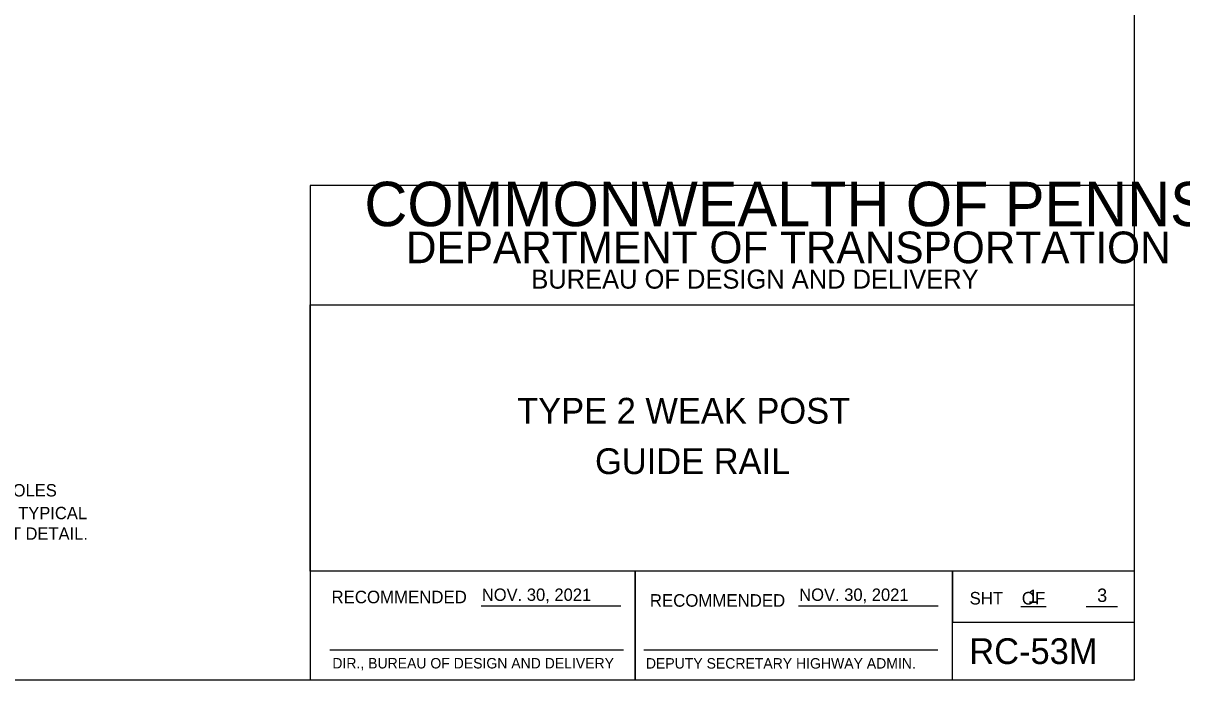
# Model space of a CAD drawing. Extents: x 637628 to 640188, y 298266 to 300751.
# Drawn here: x 638834.9 to 639116, y 298874.6 to 299034 of the extents above; entities that cross this region are included whole.
import ezdxf

# ---------------------------------------------------------------- set-up
doc = ezdxf.new("R2010")
doc.units = 0
doc.layers.add('1', color=7, linetype='Continuous')
doc.layers.add('3', color=7, linetype='Continuous')

msp = doc.modelspace()

# ---------------------------------------------------------------- linework, layer by layer
at = {"layer": '1'}
for p, q in [((638945.99, 298892.56), (638979.88, 298892.56)), ((639022.99, 298892.56), (639056.86, 298892.56)), ((639076.96, 298892.41), (639083.1, 298892.41)), ((639092.77, 298892.41), (639100.41, 298892.41)), ((638909.29, 298881.9), (638980.54, 298881.9)), ((638985.45, 298881.9), (639056.8, 298881.9))]:
    msp.add_line(p, q, dxfattribs=at)
msp.add_lwpolyline([(639104.52, 298874.58), (639104.52, 299438.58), (638318.52, 299438.58), (638318.52, 298874.58), (639104.52, 298874.58), (639104.52, 298900.93), (638904.52, 298900.93), (638904.52, 298965.61), (639104.52, 298965.61), (639104.52, 298994.58), (638904.52, 298994.58), (638904.52, 298874.58), (638983.33, 298874.58), (638983.33, 298900.93), (638983.33, 298874.58), (639060.33, 298874.58), (639060.33, 298900.93), (639060.33, 298888.62), (639104.52, 298888.62)], dxfattribs=at)

# ---------------------------------------------------------------- texts
for s, height, p in [('COMMONWEALTH OF PENNSYLVANIA', 10.7834, (638917.67, 298984.72)), ('DEPARTMENT OF TRANSPORTATION', 7.6843, (638927.74, 298975.73)), ('BUREAU OF DESIGN AND DELIVERY', 4.6221, (638958.17, 298969.56)), ('TYPE 2 WEAK POST', 6.25, (638954.73, 298936.79)), ('GUIDE RAIL', 6.25, (638973.63, 298924.54)), ('RECOMMENDED', 3.048, (638909.69, 298893.17)), ('NOV. 30, 2021', 3, (638946.16, 298893.75)), ('RECOMMENDED', 3.048, (638986.93, 298892.33)), ('NOV. 30, 2021', 3, (639023.16, 298893.75)), ('SHT    OF', 3.048, (639064.5, 298892.87)), ('1', 3.25, (639078.67, 298893.26)), ('3', 3.25, (639095.46, 298893.49)), ('APPROVED', 0.0192, (638947.55, 298892.51)), ('RC-53M', 6.25, (639064.43, 298878.42)), ('DIR., BUREAU OF DESIGN AND DELIVERY', 2.54, (638909.9, 298877.34)), ('DEPUTY SECRETARY HIGHWAY ADMIN.', 2.54, (638985.97, 298877.31))]:
    msp.add_text(s, height=height, dxfattribs=at).set_placement(p)
msp.add_text('3/4" x 2 1/2" SLOTTED HOLES', height=3, rotation=360, dxfattribs=at).set_placement((638787.13, 298919.1))
at = {"layer": '3'}
for s, p in [('FOR POST BOLTS, SEE TYPICAL', (638787.52, 298913.58)), ('INSTALLATION AT POST DETAIL.', (638787.52, 298908.58))]:
    msp.add_text(s, height=3, dxfattribs=at).set_placement(p)

doc.saveas('drawing.dxf')
